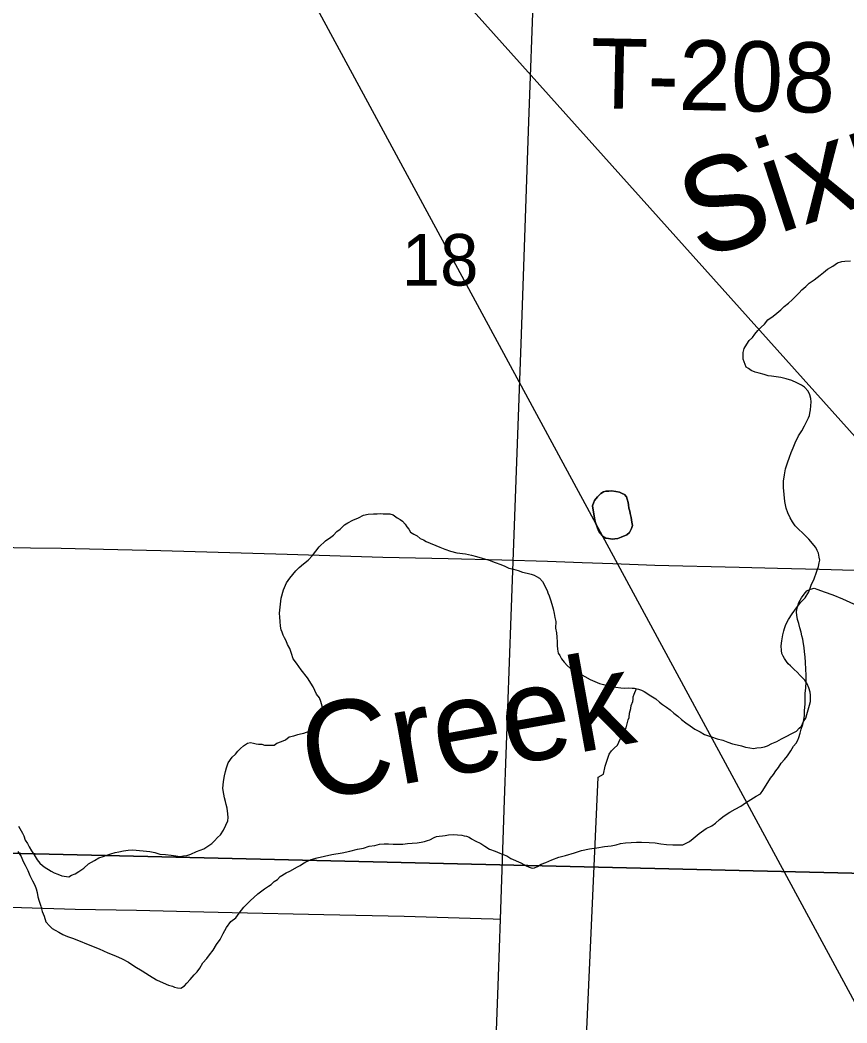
# Model space of a CAD drawing. Extents: x 2.4 to 73.1, y 4.5 to 25.6.
# Drawn here: x 43.1107 to 43.446, y 20.0534 to 20.4598 of the extents above; entities that cross this region are included whole.
import ezdxf

# ---------------------------------------------------------------- set-up
doc = ezdxf.new("R2010")
doc.units = 0
for name, color, linetype in [('GM_X_Minor_Lake', 7, 'Continuous'), ('GM_X_Minor_Lake_Text', 7, 'Continuous'), ('GM_X_Minor_River', 7, 'Continuous'), ('GM_X_Section', 7, 'Continuous'), ('GM_X_Section_Text', 7, 'Continuous'), ('GM_X_Township_Road', 7, 'Continuous'), ('GM_X_Township_Road_Text', 7, 'Continuous'), ('GM_X_US_Route', 7, 'Continuous'), ('SH_Text', 7, 'Continuous')]:
    doc.layers.add(name, color=color, linetype=linetype)

msp = doc.modelspace()

# ---------------------------------------------------------------- linework, layer by layer
at = {"layer": 'GM_X_Minor_Lake'}
for points in [[(43.35799, 20.26083), (43.35763, 20.26198), (43.35747, 20.26331), (43.3573, 20.26427), (43.35695, 20.26561), (43.35659, 20.26656), (43.35585, 20.26753), (43.35491, 20.26793), (43.35379, 20.26853), (43.35227, 20.26875), (43.35057, 20.26898), (43.34942, 20.26882), (43.34828, 20.26884), (43.34733, 20.26867), (43.34617, 20.26794), (43.34481, 20.26664), (43.34363, 20.26515), (43.34323, 20.26402), (43.34282, 20.26289), (43.34303, 20.26345), (43.34282, 20.26289)], [(43.34282, 20.26289), (43.34303, 20.26345), (43.34282, 20.26289), (43.34323, 20.26402), (43.34363, 20.26515), (43.34481, 20.26664), (43.34617, 20.26794), (43.34733, 20.26867), (43.34828, 20.26884), (43.34942, 20.26882), (43.35057, 20.26898), (43.35227, 20.26875), (43.35379, 20.26853), (43.35491, 20.26793), (43.35585, 20.26753), (43.35659, 20.26656), (43.35695, 20.26561), (43.3573, 20.26427), (43.35747, 20.26331), (43.35763, 20.26198), (43.35799, 20.26083), (43.35815, 20.25988), (43.3585, 20.25816), (43.35866, 20.25721), (43.35883, 20.25626), (43.35899, 20.25492), (43.35859, 20.25379), (43.35779, 20.2521), (43.35682, 20.25117), (43.35452, 20.25028), (43.35317, 20.24974), (43.35184, 20.24958), (43.35088, 20.24941), (43.34937, 20.24963), (43.34823, 20.24985), (43.34692, 20.25064), (43.34581, 20.2518), (43.34526, 20.25277), (43.34472, 20.2543), (43.34419, 20.25583), (43.34384, 20.25717), (43.34282, 20.26289)], [(43.34282, 20.26289), (43.34384, 20.25717), (43.34419, 20.25583), (43.34472, 20.2543), (43.34526, 20.25277), (43.34581, 20.2518), (43.34692, 20.25064), (43.34823, 20.24985), (43.34937, 20.24963), (43.35088, 20.24941), (43.35184, 20.24958), (43.35317, 20.24974), (43.35452, 20.25028), (43.35682, 20.25117), (43.35779, 20.2521), (43.35859, 20.25379), (43.35899, 20.25492), (43.35883, 20.25626), (43.35866, 20.25721), (43.3585, 20.25816), (43.35815, 20.25988), (43.35799, 20.26083)]]:
    msp.add_lwpolyline(points, dxfattribs=at)
at = {"layer": 'GM_X_Minor_River'}
for points in [[(43.40636, 20.32992), (43.40772, 20.33122), (43.4087, 20.33253), (43.40988, 20.33402), (43.41124, 20.33532), (43.4126, 20.33662), (43.41396, 20.3383), (43.41609, 20.33977), (43.41764, 20.34107), (43.41919, 20.34236), (43.42055, 20.34366), (43.42229, 20.34514), (43.42384, 20.34643), (43.4252, 20.34773), (43.42657, 20.34922), (43.42774, 20.35053), (43.42929, 20.35182), (43.43065, 20.35312), (43.43277, 20.35459), (43.43393, 20.35552), (43.4351, 20.35644), (43.43645, 20.35755), (43.43819, 20.35884), (43.44031, 20.36012), (43.44224, 20.36141), (43.44396, 20.36194), (43.44511, 20.3621), (43.44739, 20.36224)], [(43.4256, 20.17164), (43.42657, 20.17276), (43.42754, 20.17368), (43.42835, 20.17557), (43.42933, 20.17687), (43.42974, 20.17838), (43.43035, 20.18027), (43.43078, 20.18216), (43.43119, 20.18367), (43.43122, 20.18481), (43.43125, 20.18614), (43.43109, 20.18747), (43.43056, 20.18919), (43.42983, 20.19073), (43.42891, 20.19227), (43.42706, 20.19421), (43.42576, 20.19557), (43.42464, 20.19654), (43.42315, 20.1981), (43.42222, 20.19888), (43.42148, 20.19985), (43.42075, 20.201), (43.4202, 20.20196), (43.41966, 20.20312), (43.41949, 20.20426), (43.41934, 20.20616), (43.41958, 20.20825), (43.42002, 20.21071), (43.42043, 20.21222), (43.42064, 20.21316), (43.42125, 20.21486), (43.42225, 20.21692), (43.42382, 20.21917), (43.42559, 20.2216), (43.42735, 20.22384), (43.4291, 20.2257), (43.43049, 20.22813), (43.4315, 20.23077), (43.4327, 20.2334), (43.43371, 20.23604), (43.43452, 20.2383), (43.43474, 20.23982), (43.43496, 20.24095), (43.43479, 20.24209), (43.43445, 20.24381), (43.4339, 20.24477), (43.43336, 20.24611), (43.43059, 20.24941), (43.42928, 20.25058), (43.42798, 20.25193), (43.42649, 20.2533), (43.42501, 20.25485), (43.4239, 20.2564), (43.42299, 20.25812), (43.42208, 20.26005), (43.42137, 20.26196), (43.42086, 20.26463), (43.42054, 20.26749), (43.42022, 20.27034), (43.42028, 20.273), (43.42072, 20.27546), (43.42116, 20.27792), (43.42197, 20.28037), (43.42278, 20.28263), (43.4234, 20.28452), (43.4242, 20.2864), (43.42501, 20.28847), (43.4264, 20.29129), (43.42778, 20.29335), (43.42878, 20.29542), (43.42957, 20.29692), (43.43037, 20.29861), (43.43077, 20.29955), (43.43098, 20.30049), (43.4312, 20.30182), (43.43143, 20.30352), (43.43146, 20.30504), (43.4313, 20.30637), (43.43096, 20.3079), (43.43023, 20.30944), (43.42875, 20.31099), (43.42762, 20.31178), (43.42574, 20.31277), (43.42368, 20.31377), (43.42141, 20.31439), (43.41914, 20.31501), (43.41725, 20.31524), (43.41535, 20.31547), (43.41402, 20.31569), (43.41251, 20.31611), (43.41044, 20.31673), (43.40874, 20.31714), (43.40723, 20.31775), (43.4061, 20.31853), (43.40517, 20.31912), (43.40391, 20.32238), (43.40394, 20.32371), (43.40397, 20.32504), (43.40439, 20.32674), (43.40538, 20.32843), (43.40636, 20.32992)], [(43.19414, 20.13355), (43.19494, 20.13525), (43.19516, 20.13657), (43.19501, 20.13809), (43.19468, 20.14038), (43.19433, 20.14191), (43.19398, 20.14306), (43.19363, 20.14458), (43.19329, 20.14611), (43.19296, 20.1484), (43.19321, 20.15124), (43.19364, 20.15351), (43.19406, 20.15521), (43.19448, 20.15672), (43.1951, 20.1588), (43.19667, 20.16104), (43.19803, 20.16234), (43.199, 20.16346), (43.20017, 20.16457), (43.20133, 20.16568), (43.20288, 20.16679), (43.20421, 20.16695), (43.20535, 20.16673), (43.20649, 20.16652), (43.20743, 20.16631), (43.20876, 20.16628), (43.20989, 20.16587), (43.2137, 20.16597), (43.21485, 20.16671), (43.21677, 20.16743), (43.21831, 20.16815), (43.21985, 20.16926), (43.22177, 20.16978), (43.2233, 20.17032), (43.22444, 20.17048), (43.22578, 20.17083), (43.22693, 20.17118), (43.22866, 20.17191), (43.23002, 20.1732), (43.23081, 20.17433), (43.23179, 20.17582), (43.23296, 20.17694), (43.23337, 20.17826), (43.2334, 20.17959), (43.23325, 20.18168), (43.23273, 20.18359), (43.23219, 20.18512), (43.23089, 20.18667), (43.22963, 20.18955), (43.22724, 20.19321), (43.22465, 20.1965), (43.22281, 20.1992), (43.22152, 20.20094), (43.22081, 20.20304), (43.2201, 20.20515), (43.21918, 20.20669), (43.21864, 20.20822), (43.21791, 20.20938), (43.21737, 20.21053), (43.21701, 20.21168), (43.21665, 20.21264), (43.21631, 20.21416), (43.21616, 20.21607), (43.21601, 20.21778), (43.21586, 20.21949), (43.21657, 20.22555), (43.21759, 20.22895), (43.2188, 20.23177), (43.22017, 20.23364), (43.22135, 20.23513), (43.22252, 20.23663), (43.22388, 20.23793), (43.22562, 20.23941), (43.22756, 20.24088), (43.22931, 20.24274), (43.23205, 20.24629), (43.23458, 20.2487), (43.2367, 20.25017), (43.23786, 20.2511), (43.23923, 20.25259), (43.24058, 20.2535), (43.24233, 20.25518), (43.24368, 20.25609), (43.24561, 20.25719), (43.24791, 20.25809), (43.25002, 20.25918), (43.25193, 20.25952), (43.25403, 20.25966), (43.25555, 20.25963), (43.25669, 20.25979), (43.25802, 20.25976), (43.25897, 20.25974), (43.26068, 20.2597), (43.262, 20.25929), (43.26369, 20.25811), (43.26481, 20.25733), (43.26575, 20.25674), (43.26686, 20.25557), (43.26759, 20.25442), (43.26833, 20.25345), (43.26907, 20.25229)], [(43.26907, 20.25229), (43.27038, 20.2515), (43.27169, 20.25071), (43.273, 20.24973), (43.27432, 20.24913), (43.27545, 20.24854), (43.28091, 20.24614), (43.28298, 20.24533), (43.28524, 20.24452), (43.28789, 20.24389), (43.2913, 20.24343), (43.29376, 20.243), (43.29584, 20.24238), (43.2981, 20.24176), (43.30094, 20.24094), (43.30339, 20.23993), (43.30565, 20.23912), (43.30735, 20.23851), (43.30885, 20.23772), (43.31074, 20.2373), (43.31263, 20.23668), (43.31451, 20.23607), (43.31641, 20.23565), (43.31792, 20.23523), (43.31924, 20.23483), (43.32018, 20.23423), (43.3213, 20.23364), (43.3226, 20.23228), (43.32351, 20.23055), (43.32387, 20.22959), (43.32442, 20.22863), (43.32478, 20.22767), (43.32532, 20.22652), (43.32586, 20.2248), (43.32639, 20.22308), (43.32691, 20.22117), (43.32725, 20.21926), (43.3276, 20.21773), (43.32794, 20.21601), (43.32788, 20.21336), (43.32822, 20.21145), (43.32837, 20.20974), (43.32851, 20.20783), (43.32848, 20.20631), (43.32864, 20.20479), (43.32898, 20.20326), (43.32953, 20.2023), (43.33026, 20.20096), (43.33137, 20.1996), (43.33267, 20.19805), (43.33397, 20.19707), (43.33979, 20.19371), (43.34185, 20.19253), (43.34374, 20.19172), (43.34562, 20.19092), (43.34732, 20.1905), (43.34883, 20.19009), (43.35034, 20.18968), (43.35224, 20.18944), (43.35433, 20.1892), (43.35584, 20.18898), (43.35756, 20.18913), (43.35889, 20.1891), (43.35984, 20.18908), (43.36154, 20.18866), (43.36267, 20.18826), (43.3638, 20.18766), (43.36492, 20.18707), (43.36586, 20.18628), (43.36717, 20.1855), (43.36848, 20.18471), (43.36997, 20.18334), (43.37128, 20.18236), (43.37278, 20.18138), (43.37427, 20.18021), (43.37576, 20.17884), (43.37745, 20.17767), (43.37894, 20.1763), (43.38062, 20.17494), (43.38249, 20.17375), (43.38436, 20.17238), (43.38643, 20.17138), (43.3883, 20.1702), (43.39114, 20.16938), (43.3934, 20.16857), (43.39567, 20.16795), (43.39774, 20.16714), (43.39963, 20.16653), (43.40152, 20.16611), (43.40322, 20.16569), (43.40492, 20.16508), (43.40662, 20.16485), (43.40814, 20.16463), (43.40947, 20.16479), (43.41119, 20.16494), (43.41253, 20.16529), (43.41386, 20.16564), (43.4156, 20.16655), (43.41752, 20.16745), (43.41944, 20.16855), (43.4256, 20.17164)], [(43.37547, 20.12558), (43.37775, 20.12552), (43.37946, 20.12548), (43.3808, 20.12621), (43.38215, 20.12694), (43.3837, 20.12805), (43.38602, 20.13008), (43.38892, 20.13211), (43.39123, 20.1332), (43.39277, 20.1343), (43.39433, 20.13578), (43.39626, 20.13726), (43.39858, 20.13873), (43.4007, 20.14001), (43.40301, 20.14128), (43.40494, 20.14257), (43.40706, 20.14385), (43.40918, 20.14532), (43.41091, 20.14623), (43.41189, 20.14754), (43.41505, 20.1526), (43.41622, 20.15409), (43.41721, 20.15559), (43.41819, 20.1569), (43.41937, 20.15858), (43.42073, 20.16007), (43.42191, 20.16156), (43.42328, 20.16362), (43.42427, 20.1655), (43.42544, 20.1668), (43.42604, 20.16792), (43.42645, 20.16905), (43.42705, 20.17075), (43.42747, 20.17245), (43.42809, 20.17434), (43.42851, 20.17623), (43.42874, 20.17793), (43.42878, 20.17983), (43.42903, 20.18267), (43.42908, 20.18476), (43.42913, 20.18685), (43.42937, 20.18912), (43.42943, 20.19159), (43.42949, 20.19425), (43.42935, 20.19672), (43.42922, 20.19938), (43.42908, 20.20167), (43.42875, 20.20376), (43.4286, 20.20547), (43.42844, 20.207), (43.42811, 20.20891), (43.42776, 20.21024), (43.42741, 20.21177), (43.42688, 20.21349), (43.42654, 20.21521), (43.42601, 20.21693), (43.42566, 20.21865), (43.4255, 20.21979), (43.42572, 20.22112), (43.42613, 20.22244), (43.42654, 20.22376), (43.42753, 20.22563), (43.42871, 20.22713), (43.42969, 20.22843), (43.43122, 20.22916), (43.43275, 20.2295), (43.43426, 20.22909), (43.43671, 20.22808), (43.4403, 20.22686), (43.44425, 20.22525), (43.4546, 20.22046)], [(43.34512, 20.15298), (43.34726, 20.15422), (43.34791, 20.15744), (43.34954, 20.16234), (43.35052, 20.16365), (43.35168, 20.16476), (43.35304, 20.16587), (43.35345, 20.16719), (43.35424, 20.16869), (43.35503, 20.16982), (43.35543, 20.17075), (43.35584, 20.17189), (43.35643, 20.17301), (43.35685, 20.17452), (43.35726, 20.17622), (43.35767, 20.17716), (43.35789, 20.17887), (43.35811, 20.17981), (43.35832, 20.18076), (43.35854, 20.18208), (43.35914, 20.18359), (43.35935, 20.18453), (43.35937, 20.18548), (43.35978, 20.18661), (43.36071, 20.18887)], [(43.16636, 19.8466), (43.33127, 19.84328), (43.34512, 20.15298)], [(43.11011, 20.13317), (43.11121, 20.13124), (43.11176, 20.13028), (43.1123, 20.12913), (43.11283, 20.12741), (43.11375, 20.12606), (43.11448, 20.12471), (43.1154, 20.12317), (43.1165, 20.12144), (43.1176, 20.11951), (43.11871, 20.11816), (43.11982, 20.11718), (43.12095, 20.1164), (43.12226, 20.11561), (43.12338, 20.11482), (43.12451, 20.11423), (43.12602, 20.11363), (43.12771, 20.11302), (43.12866, 20.11281), (43.13056, 20.11257), (43.13152, 20.11331), (43.13306, 20.11385), (43.1346, 20.11476), (43.13653, 20.11605), (43.13847, 20.1179), (43.14097, 20.11918), (43.14271, 20.12028), (43.14443, 20.12081), (43.14596, 20.12134), (43.14749, 20.12188), (43.14922, 20.12241), (43.15075, 20.12276), (43.15266, 20.12309), (43.15456, 20.12343), (43.15647, 20.12358), (43.1633, 20.12285), (43.16538, 20.12243), (43.16745, 20.12181), (43.16973, 20.12157), (43.17201, 20.12133), (43.1739, 20.12109), (43.17561, 20.12087), (43.17694, 20.12103), (43.17828, 20.12119), (43.18, 20.12172), (43.1823, 20.1228), (43.18518, 20.12388), (43.18846, 20.12609), (43.18963, 20.1272), (43.1908, 20.1285), (43.19196, 20.12962), (43.19315, 20.13149), (43.19414, 20.13355)], [(43.18249, 20.07411), (43.18366, 20.0756), (43.18485, 20.07767), (43.18641, 20.07953), (43.18759, 20.08102), (43.18896, 20.08289), (43.19034, 20.08514), (43.19191, 20.08719), (43.1931, 20.08964), (43.19449, 20.09207), (43.19625, 20.0945), (43.19819, 20.09598), (43.19956, 20.09785), (43.20152, 20.10027), (43.20405, 20.10287), (43.20715, 20.10565), (43.20986, 20.10768), (43.21141, 20.10878), (43.21256, 20.10952), (43.21373, 20.11063), (43.21508, 20.11155), (43.21625, 20.11266), (43.21856, 20.11413), (43.2201, 20.11486), (43.22318, 20.11669), (43.22433, 20.11723), (43.2253, 20.11778), (43.22665, 20.1187), (43.22876, 20.1196), (43.23125, 20.1203), (43.23411, 20.121), (43.23717, 20.12169), (43.24137, 20.12235), (43.24442, 20.12304), (43.24748, 20.12373), (43.24997, 20.12425), (43.25226, 20.12495), (43.25455, 20.12528), (43.25646, 20.12581), (43.25837, 20.12595), (43.26008, 20.12592), (43.26198, 20.12587), (43.26369, 20.12583), (43.26597, 20.12578), (43.26788, 20.12612), (43.26978, 20.12627), (43.27169, 20.12641), (43.2734, 20.12656), (43.27474, 20.12691), (43.27589, 20.12727), (43.27685, 20.12762), (43.27858, 20.12853), (43.27954, 20.12889), (43.28068, 20.12906), (43.28201, 20.12922), (43.28316, 20.12938), (43.28449, 20.12954), (43.2864, 20.12969), (43.28811, 20.12965), (43.28981, 20.12942), (43.29076, 20.12921), (43.29171, 20.129), (43.29284, 20.12859), (43.29377, 20.128), (43.29528, 20.12721), (43.29753, 20.12602), (43.29922, 20.12503), (43.30109, 20.12385), (43.30336, 20.12303), (43.30524, 20.12223), (43.30656, 20.12163), (43.30807, 20.12103), (43.30975, 20.12004), (43.31371, 20.11824), (43.31596, 20.11705), (43.31709, 20.11645), (43.31841, 20.11604), (43.31936, 20.11621), (43.32052, 20.11676), (43.32206, 20.11767), (43.32397, 20.11839), (43.32628, 20.11947), (43.32916, 20.12055), (43.33183, 20.12125), (43.33547, 20.1223), (43.33834, 20.12319), (43.34159, 20.12388), (43.34464, 20.12438), (43.34769, 20.12488), (43.35036, 20.1252), (43.35246, 20.12553), (43.35419, 20.12606), (43.35628, 20.12639), (43.35857, 20.12653), (43.36066, 20.12667), (43.36275, 20.12662), (43.36579, 20.12655), (43.36826, 20.12631), (43.37053, 20.12588), (43.37281, 20.12564), (43.37547, 20.12558)], [(43.10983, 20.12287), (43.11111, 20.12075), (43.11202, 20.11883), (43.11274, 20.11729), (43.11384, 20.11518), (43.11474, 20.11307), (43.11583, 20.11095), (43.11674, 20.10922), (43.11728, 20.10769), (43.11762, 20.10616), (43.11797, 20.10445), (43.1185, 20.10272), (43.11921, 20.10062), (43.11973, 20.09852), (43.12045, 20.0966), (43.12116, 20.09431), (43.12264, 20.09275), (43.12376, 20.09159), (43.12489, 20.09099), (43.12639, 20.0902), (43.12808, 20.08921), (43.12996, 20.08841), (43.13241, 20.08759), (43.14032, 20.08437), (43.14277, 20.08337), (43.14635, 20.08177), (43.14936, 20.08056), (43.15219, 20.07936), (43.15463, 20.07797), (43.15725, 20.0762), (43.16025, 20.07443), (43.16325, 20.07265), (43.16607, 20.07087), (43.1687, 20.06967), (43.17096, 20.06867), (43.17247, 20.06826), (43.17341, 20.06786), (43.17455, 20.06764), (43.17587, 20.06742), (43.17741, 20.06834), (43.17839, 20.06946), (43.17975, 20.07094), (43.18132, 20.07281), (43.18249, 20.07411)]]:
    msp.add_lwpolyline(points, dxfattribs=at)
at = {"layer": 'GM_X_Section'}
for points in [[(43.03309, 20.62339), (43.54477, 20.61508), (43.53362, 20.112), (43.01389, 20.12428)], [(43.01389, 20.12428), (43.53362, 20.112), (43.52171, 19.61671), (42.99732, 19.62378), (43.01383, 20.12162)]]:
    msp.add_lwpolyline(points, close=True, dxfattribs=at)
at = {"layer": 'GM_X_Township_Road'}
for points in [[(43.0808, 20.2466), (43.11498, 20.2459), (43.1274, 20.24579), (43.14449, 20.24534), (43.16779, 20.24477), (43.21904, 20.24338), (43.25787, 20.24217), (43.28428, 20.24154), (43.30602, 20.24104), (43.32465, 20.24057), (43.33862, 20.24003), (43.35104, 20.23952), (43.36812, 20.23891), (43.40229, 20.23802), (43.41782, 20.2377), (43.4349, 20.23729), (43.44888, 20.23689), (43.47839, 20.23614), (43.49548, 20.23574), (43.51256, 20.23531), (43.52965, 20.23486), (43.53598, 20.23473), (43.53871, 20.23468)], [(42.80316, 20.10932), (42.80572, 20.10921), (42.81037, 20.10902), (42.82744, 20.10866), (42.8445, 20.10813), (42.87242, 20.10725), (42.90189, 20.10625), (42.9593, 20.10463), (43.00273, 20.10321), (43.01669, 20.10278), (43.02755, 20.10249), (43.05082, 20.10189), (43.06789, 20.10147), (43.09271, 20.10074), (43.11132, 20.10012), (43.13304, 20.09952), (43.15788, 20.09913), (43.1796, 20.09853), (43.19666, 20.09809), (43.2339, 20.09732), (43.26649, 20.09661), (43.29774, 20.09572), (43.30262, 20.09549), (43.30548, 20.09535)]]:
    msp.add_lwpolyline(points, dxfattribs=at)
at = {"layer": 'GM_X_US_Route'}
msp.add_lwpolyline([(43.29715, 19.85263), (43.30019, 19.94789), (43.30467, 20.07219), (43.30548, 20.09535), (43.30716, 20.14366), (43.30981, 20.21824), (43.3139, 20.32856), (43.31708, 20.41868), (43.31906, 20.47371), (43.32033, 20.50879), (43.32367, 20.5987)], dxfattribs=at)
at = {"layer": 'SH_Text'}
msp.add_lwpolyline([(43.56201, 20.16526), (43.13609, 20.64023), (43.56201, 19.85318)], close=True, dxfattribs=at)

# ---------------------------------------------------------------- texts
at = {"layer": 'GM_X_Minor_Lake_Text'}
for s, rotation, p in [('Sixmile', 18.2, (43.3859, 20.36258)), ('Creek', 10.1924, (43.22836, 20.14327))]:
    msp.add_text(s, height=0.037895, rotation=rotation, dxfattribs=at).set_placement(p)
at = {"layer": 'GM_X_Section_Text'}
msp.add_text('18', height=0.020928, rotation=0, dxfattribs=at).set_placement((43.26547, 20.3522))
at = {"layer": 'GM_X_Township_Road_Text'}
msp.add_text('T-208', height=0.028409, rotation=358.8773, dxfattribs=at).set_placement((43.34177, 20.42412))

doc.saveas('drawing.dxf')
